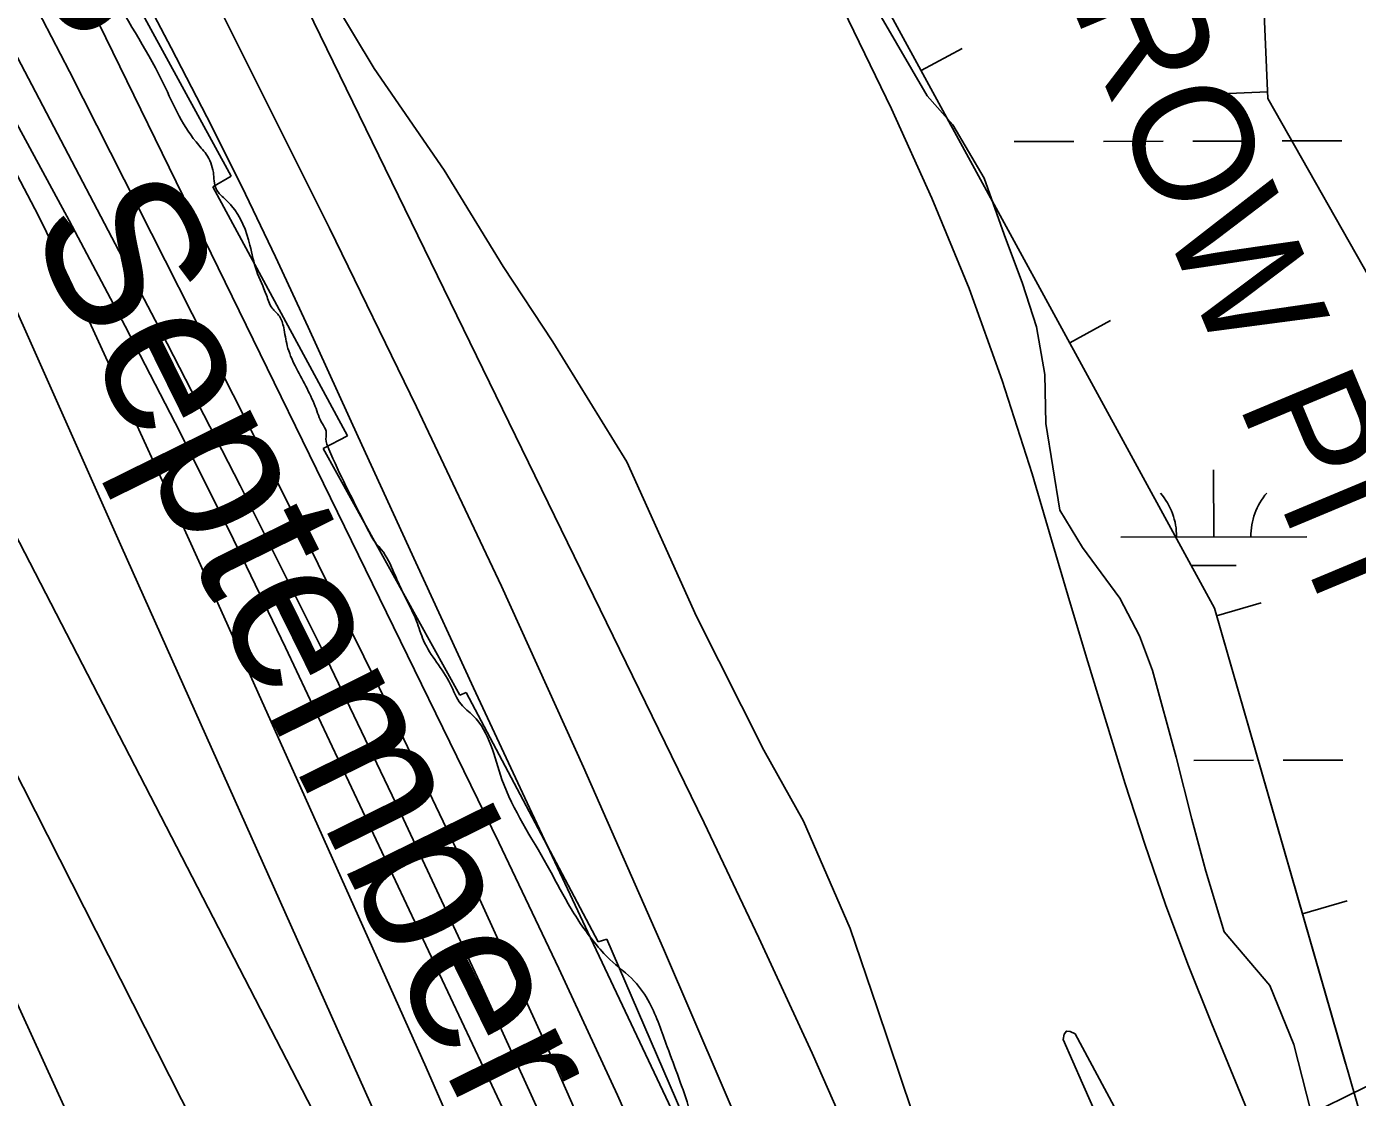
# Model space of a CAD drawing. Extents: x 3329332 to 3367211, y 631066 to 656469.
# Drawn here: x 3351775 to 3352490, y 639957 to 640532 of the extents above; entities that cross this region are included whole.
import ezdxf

# ---------------------------------------------------------------- set-up
doc = ezdxf.new("R2010")
doc.units = 0
for name, color, linetype in [('V-BORW-IDEN', 7, 'Continuous'), ('V-BORW-LINE', 7, 'Continuous'), ('V-RIVR-EDGE', 7, 'Continuous'), ('V-RIVR-IDEN', 7, 'Continuous'), ('V-RIVR-RANG', 7, 'Continuous'), ('V-RRAP-RVMT', 7, 'Continuous'), ('V-SITE-VEGE', 7, 'Continuous'), ('V-TOPO-DPTH', 7, 'Continuous'), ('V-TOPO-MAJR', 7, 'Continuous'), ('V-TOPO-MINR', 7, 'Continuous'), ('V-TOPO-WATR', 7, 'Continuous'), ('V-WETL-SWMP', 7, 'Continuous')]:
    doc.layers.add(name, color=color, linetype=linetype)

msp = doc.modelspace()

# ---------------------------------------------------------------- linework, layer by layer
at = {"layer": 'V-BORW-LINE'}
for p, q in [((3352255.41, 640508.38), (3352277.36, 640520.35)), ((3352441.43, 640496.98), (3352416.45, 640495.93)), ((3352335.19, 640362.12), (3352357.14, 640374.09)), ((3352414.11, 640215.51), (3352438.13, 640222.44)), ((3352460.27, 640055.43), (3352484.29, 640062.36))]:
    msp.add_line(p, q, dxfattribs=at)
for points in [[(3352557.41, 639699.4), (3352577.99, 639621.99), (3352639.61, 639549.22), (3352729.8, 639598.05), (3352739.56, 639661.8), (3352749.41, 639695.45), (3352769.95, 639779.66), (3352732.77, 639807.8), (3352717.75, 639850.02), (3352709.47, 639885.61), (3352663.41, 639949.91), (3352643.4, 640018.25), (3352656.99, 640091.04), (3352638.58, 640223.87), (3352580.18, 640336.68), (3352503.49, 640384.47), (3352441.57, 640493.49), (3352437.58, 640588.83), (3352446.79, 640685.11), (3352365.97, 640828.47), (3352297.64, 640935.64), (3352259.31, 641036.26), (3352263.07, 641061.41), (3352241.11, 641107.72)], [(3352168.63, 640683.73), (3352216.88, 640579.02), (3352412.93, 640219.61), (3352483.45, 639975.04)], [(3352216.88, 640579.02), (3352412.93, 640219.61), (3352492.37, 639944.11), (3352577.99, 639621.99), (3352639.61, 639549.22), (3352729.8, 639598.05), (3352739.56, 639661.8), (3352749.41, 639695.45), (3352769.95, 639779.66), (3352732.77, 639807.8), (3352717.75, 639850.02), (3352709.47, 639885.61), (3352663.41, 639949.91), (3352643.4, 640018.25), (3352656.99, 640091.04), (3352638.58, 640223.87), (3352580.18, 640336.68), (3352503.49, 640384.47), (3352441.57, 640493.49), (3352437.58, 640588.83)]]:
    msp.add_lwpolyline(points, dxfattribs=at)
at = {"layer": 'V-RIVR-EDGE'}
for points in [[(3351880.42, 640440.17), (3351876.56, 640444.83), (3351875.03, 640453.75), (3351871.17, 640463.46), (3351865.76, 640470.06), (3351847.23, 640503.46), (3351818.65, 640553.56), (3351810.16, 640569.09), (3351795.85, 640585.8), (3351792.76, 640587.75), (3351786.18, 640593.97), (3351758.32, 640620.8), (3351741.3, 640637.51), (3351732.8, 640648.78), (3351730.49, 640655.38), (3351728.17, 640658.88), (3351720.05, 640667.43), (3351711.55, 640681.02), (3351709.62, 640686.46), (3351709.64, 640692.27), (3351709.27, 640701.97), (3351709.29, 640708.17), (3351711.63, 640715.54), (3351715.92, 640722.89), (3351717.5, 640736.07), (3351718.73, 640762.05), (3351717.22, 640778.35), (3351714.53, 640790.37), (3351713.37, 640790.76), (3351699.41, 640791.96), (3351689.73, 640796.25), (3351681.22, 640805.97), (3351671.17, 640818.02), (3351661.91, 640838.2), (3351651.08, 640851.42), (3351642.96, 640859.58), (3351631.34, 640865.04), (3351621.66, 640871.65), (3351610.83, 640881.38), (3351596.9, 640895.37), (3351584.51, 640905.1), (3351577.55, 640911.71), (3351552.78, 640932.32), (3351530.73, 640953.71), (3351519.12, 640964.21), (3351513.32, 640971.98), (3351507.16, 640987.12), (3351502.9, 640991), (3351492.83, 640996.85), (3351483.55, 641008.11), (3351471.59, 641031.02), (3351466.18, 641038.02), (3351459.21, 641043.85), (3351454.56, 641046.97), (3351449.54, 641056.29), (3351444.54, 641069.48), (3351431.43, 641103.26), (3351426.44, 641123.05), (3351423.74, 641129.26), (3351417.17, 641135.48), (3351410.99, 641147.13), (3351408.29, 641152.56), (3351407.13, 641154.12), (3351401.31, 641154.13), (3351396.67, 641158.8), (3351396.29, 641162.29), (3351398.23, 641164.61), (3351403.29, 641168.48), (3351403.3, 641173.52), (3351399.46, 641188.65), (3351394.81, 641192.15), (3351390.17, 641195.65), (3351385.92, 641202.65), (3351374.34, 641223.62), (3351352.32, 641258.18), (3351324.49, 641295.48), (3351308.25, 641315.3), (3351293.94, 641329.3), (3351280.79, 641344.84), (3351262.62, 641366.99), (3351248.71, 641387.97), (3351231.7, 641409.34), (3351211.2, 641433.04), (3351185.66, 641452.89), (3351174.05, 641464.94), (3351148.52, 641492.15), (3351129.58, 641514.3), (3351119.52, 641526.73), (3351108.7, 641542.27), (3351088.97, 641561.32), (3351069.24, 641578.05), (3351042.55, 641607.59), (3351001.95, 641654.61), (3350991.13, 641669.76), (3350979.14, 641682.98), (3350968.7, 641697.74), (3350957.9, 641718.32), (3350945.94, 641745.11), (3350930.11, 641774.23), (3350917.74, 641788.22), (3350908.85, 641801.43), (3350900.74, 641814.64), (3350886.81, 641828.24), (3350867.48, 641850.4), (3350846.19, 641865.96), (3350833.81, 641880.34), (3350825.7, 641891.22), (3350823.78, 641901.31), (3350821.87, 641913.33), (3350814.53, 641925.76), (3350807.19, 641935.09), (3350774.28, 641956.11), (3350737.11, 641982.18), (3350728.22, 641990.74), (3350716.62, 642008.22), (3350699.61, 642028.04), (3350681.44, 642049.41), (3350672.55, 642061.45), (3350665.99, 642076.98), (3350661.76, 642090.95), (3350651.31, 642098.74), (3350621.11, 642117.43), (3350608.73, 642131.03), (3350602.16, 642140.35), (3350596.36, 642145.02), (3350579.69, 642150.49), (3350575.44, 642153.6), (3350553.39, 642176.15), (3350549.13, 642181.2), (3350546.44, 642189.35), (3350542.19, 642195.18), (3350532.13, 642204.9), (3350519.75, 642218.89), (3350511.24, 642226.28), (3350489.16, 642235.64), (3350466.31, 642247.72), (3350456.25, 642257.05), (3350446.2, 642269.49), (3350443.51, 642279.19), (3350448.18, 642287.71), (3350448.6, 642298.96), (3350443.19, 642308.28), (3350431.97, 642318.77), (3350419.19, 642325.4), (3350405.63, 642329.7), (3350394, 642331.67), (3350385.08, 642332.08), (3350382.37, 642334.8), (3350380.44, 642339.46), (3350380.07, 642346.82), (3350385.13, 642354.57), (3350386.7, 642361.93), (3350384.01, 642369.31), (3350373.59, 642391.44), (3350360.43, 642400.39), (3350342.6, 642404.7), (3350325.92, 642404.74), (3350320.1, 642403.2), (3350313.9, 642402.44), (3350303.83, 642408.67), (3350298.79, 642411.79), (3350296.48, 642416.84), (3350298.44, 642426.14), (3350307.02, 642442.79), (3350316.75, 642460.61), (3350320.25, 642463.7), (3350322.2, 642467.19), (3350321.45, 642477.27), (3350312.94, 642488.15), (3350302.1, 642494.38), (3350278.07, 642501.03), (3350262.19, 642505.73), (3350248.64, 642515.46), (3350230.85, 642536.44), (3350216.17, 642559.36)], [(3352365.02, 639121.99), (3352365.43, 639133.62), (3352364.3, 639143.32), (3352358.91, 639161.56), (3352356.99, 639170.48), (3352352.4, 639195.7), (3352348.19, 639216.65), (3352344.34, 639226.36), (3352335.44, 639235.69), (3352326.55, 639246.18), (3352318.82, 639258.61), (3352313.83, 639279.56), (3352308.08, 639307.89), (3352303.88, 639333.88), (3352299.31, 639368.41), (3352296.65, 639388.97), (3352287.45, 639431.26), (3352276.69, 639473.94), (3352274.01, 639485.97), (3352278.29, 639491), (3352269.82, 639517.01), (3352262.53, 639549.6), (3352256.39, 639575.21), (3352249.45, 639590.74), (3352241.73, 639603.94), (3352237.48, 639614.04), (3352234.79, 639620.25), (3352230.14, 639624.91), (3352218.52, 639630.76), (3352213.49, 639635.81), (3352207.31, 639645.14), (3352205.01, 639656.39), (3352201.17, 639671.13), (3352196.54, 639679.68), (3352185.33, 639695.22), (3352179.15, 639704.15), (3352177.23, 639711.91), (3352176.87, 639724.32), (3352178.05, 639730.91), (3352183.11, 639737.49), (3352185.45, 639744.08), (3352184.69, 639750.29), (3352183.94, 639758.05), (3352183.96, 639768.52), (3352185.55, 639782.86), (3352184.8, 639795.27), (3352182.5, 639806.52), (3352175.19, 639829.42), (3352167.89, 639857.36), (3352163.25, 639863.19), (3352159.77, 639866.3), (3352157.85, 639871.35), (3352157.86, 639876.39), (3352157.48, 639881.43), (3352149.38, 639896.96), (3352130.89, 639950.14), (3352118.96, 639983.91), (3352109.32, 640007.59), (3352101.2, 640019.24), (3352088.05, 640030.91), (3352079.93, 640039.85), (3352065.63, 640060.82), (3352054.43, 640081.41), (3352030.12, 640127.61), (3352014.69, 640161.78), (3352008.11, 640168), (3352002.32, 640178.87), (3351988.03, 640202.18), (3351984.18, 640212.66), (3351977.23, 640227.41), (3351972.22, 640238.28), (3351965.27, 640251.1), (3351962.56, 640254.2), (3351960.25, 640257.7), (3351956, 640265.86), (3351937.09, 640305.07), (3351935.56, 640310.5), (3351935.57, 640314.77), (3351933.64, 640318.65), (3351929.78, 640327.97), (3351918.98, 640349.71), (3351914.74, 640360.58), (3351912.82, 640370.28), (3351910.51, 640376.49), (3351906.65, 640380.77), (3351903.56, 640387.76), (3351898.16, 640400.95), (3351894.71, 640414.54), (3351884.68, 640435.89), (3351880.42, 640440.17)]]:
    msp.add_spline(points, degree=3, dxfattribs=at)
at = {"layer": 'V-RIVR-RANG'}
msp.add_line((3352901.77, 640162.2), (3351589.02, 639518.67), dxfattribs=at)
at = {"layer": 'V-RRAP-RVMT'}
for p, q in [((3351884.66, 640451.7), (3351812.65, 640583.52)), ((3351874.84, 640445.96), (3351884.66, 640451.7)), ((3351947.13, 640312.14), (3351874.84, 640445.96)), ((3351933.97, 640305.41), (3351947.13, 640312.14)), ((3352007.43, 640172.85), (3351933.97, 640305.41)), ((3352010.89, 640174.36), (3352007.43, 640172.85)), ((3352081.87, 640040.27), (3352010.89, 640174.36)), ((3352086.39, 640041.7), (3352081.87, 640040.27)), ((3352206.97, 639762.96), (3352086.39, 640041.7))]:
    msp.add_line(p, q, dxfattribs=at)
at = {"layer": 'V-SITE-VEGE'}
msp.add_lwpolyline([(3352256.65, 639930.9), (3352231.78, 640004.93), (3352217.15, 640047.55), (3352192.17, 640105.16), (3352170.79, 640143.35), (3352134.71, 640215.21), (3352097.22, 640298.28), (3352057.37, 640362.7), (3352030.79, 640403.17), (3351999.05, 640454.86), (3351961.37, 640509.57), (3351928.17, 640565)], dxfattribs=at)
at = {"layer": 'V-TOPO-DPTH'}
for points in [[(3352382.18, 639156.01), (3352222.77, 639641.21), (3352215.86, 639661.45), (3352208.64, 639681.58), (3352200.96, 639701.55), (3352192.98, 639721.4), (3352151.84, 639820.38), (3352122.43, 639889.36), (3352092.2, 639957.96), (3352060.73, 640026), (3352028.44, 640093.67), (3351802.17, 640556.93), (3351796.6, 640568.06), (3351790.89, 640579.11), (3351784.97, 640590.05), (3351778.92, 640600.92), (3351772.66, 640611.68)], [(3352468.14, 638697.83), (3352286.02, 639336.2), (3352269.69, 639391.75), (3352252.77, 639447.1), (3352234.97, 639502.18), (3352216.57, 639557.07), (3352181.7, 639658.38), (3352180.23, 639662.45), (3352178.69, 639666.49), (3352177.03, 639670.49), (3352175.29, 639674.45), (3352019.47, 640015.72), (3351977.25, 640106.22), (3351934.05, 640196.24), (3351889.39, 640285.54), (3351843.74, 640374.36), (3351769.78, 640515.43)], [(3351769.78, 640515.43), (3351843.74, 640374.36), (3351889.39, 640285.54), (3351934.05, 640196.24), (3351977.25, 640106.22), (3352019.47, 640015.72), (3352175.29, 639674.45), (3352177.03, 639670.49), (3352178.69, 639666.49), (3352180.23, 639662.45), (3352181.7, 639658.38), (3352216.57, 639557.07), (3352234.97, 639502.18), (3352252.77, 639447.1), (3352269.69, 639391.75), (3352286.02, 639336.2), (3352468.14, 638697.83)], [(3351767.43, 640456.27), (3351781.02, 640430.36), (3351793.97, 640404.13), (3351806.49, 640377.67), (3351829.06, 640328.46), (3351852.48, 640277.2), (3351875.8, 640225.9), (3351898.98, 640174.54), (3351922.05, 640123.13), (3351989.31, 639972.74), (3352013.41, 639917.85), (3352037.01, 639862.75), (3352059.84, 639807.32), (3352082.18, 639751.69), (3352107.93, 639686.25), (3352116.79, 639663.1), (3352125.36, 639639.84), (3352133.5, 639616.43), (3352141.36, 639592.91), (3352323.26, 639030.73)], [(3351767.43, 640456.27), (3351781.02, 640430.36), (3351793.97, 640404.13), (3351806.49, 640377.67), (3351829.06, 640328.46), (3351852.48, 640277.2), (3351875.8, 640225.9), (3351898.98, 640174.54), (3351922.05, 640123.13), (3351989.31, 639972.74), (3352013.41, 639917.85), (3352037.01, 639862.75), (3352059.84, 639807.32), (3352082.18, 639751.69), (3352107.93, 639686.25), (3352116.79, 639663.1), (3352125.36, 639639.84), (3352133.5, 639616.43), (3352141.36, 639592.91), (3352323.26, 639030.73)], [(3352382.22, 638237.69), (3352379.06, 638256.2), (3352379.03, 638256.39), (3352375.51, 638274.72), (3352371.68, 638292.99), (3352367.38, 638311.15), (3352362.78, 638329.25), (3352357.76, 638347.24), (3352352.53, 638365.16), (3352346.94, 638382.97), (3352341.13, 638400.72), (3351969.25, 639500.98), (3351960.35, 639526.79), (3351951.24, 639552.53), (3351941.83, 639578.15), (3351932.2, 639603.69), (3351906.66, 639670.25), (3351892.36, 639707.87), (3351878.22, 639745.56), (3351864.32, 639783.33), (3351850.59, 639821.17), (3351837.06, 639859.08), (3351587.63, 640406.1)], [(3352382.22, 638237.69), (3352379.06, 638256.2), (3352379.03, 638256.39), (3352375.51, 638274.72), (3352371.68, 638292.99), (3352367.38, 638311.15), (3352362.78, 638329.25), (3352357.76, 638347.24), (3352352.53, 638365.16), (3352346.94, 638382.97), (3352341.13, 638400.72), (3351969.25, 639500.98), (3351960.35, 639526.79), (3351951.24, 639552.53), (3351941.83, 639578.15), (3351932.2, 639603.69), (3351906.66, 639670.25), (3351892.36, 639707.87), (3351878.22, 639745.56), (3351864.32, 639783.33), (3351850.59, 639821.17), (3351837.06, 639859.08), (3351587.63, 640406.1)], [(3352591.09, 637317.11), (3352475.9, 638291.37), (3352473.03, 638304.56), (3352469.88, 638317.67), (3352466.29, 638330.68), (3352462.41, 638343.61), (3352453.73, 638370.88), (3352445.22, 638397.37), (3352436.61, 638423.83), (3352427.85, 638450.23), (3352418.98, 638476.6), (3352055.6, 639547.1), (3352046.92, 639571.62), (3352037.81, 639595.97), (3352028.07, 639620.07), (3351635.3, 640394.34)], [(3351635.3, 640394.34), (3352028.07, 639620.07), (3352037.81, 639595.97), (3352046.92, 639571.62), (3352055.6, 639547.1), (3352418.98, 638476.6), (3352427.85, 638450.23), (3352436.61, 638423.83), (3352445.22, 638397.37), (3352453.73, 638370.88), (3352462.41, 638343.61), (3352466.29, 638330.68), (3352469.88, 638317.67), (3352473.03, 638304.56), (3352475.9, 638291.37), (3352591.09, 637317.11)], [(3352747.45, 637327.96), (3352494.14, 638315.6), (3352492.34, 638323.33), (3352490.34, 638331.02), (3352488.23, 638338.67), (3352279.56, 639058.49), (3352251.25, 639153.63), (3352222.07, 639248.5), (3352191.58, 639342.96), (3352160.2, 639437.14), (3352101.33, 639609.85), (3352098.57, 639617.4), (3352095.59, 639624.85), (3352092.28, 639632.16), (3352088.75, 639639.38), (3351742.62, 640309.27)], [(3351742.62, 640309.27), (3352088.75, 639639.38), (3352092.28, 639632.16), (3352095.59, 639624.85), (3352098.57, 639617.4), (3352101.33, 639609.85), (3352160.2, 639437.14), (3352191.58, 639342.96), (3352222.07, 639248.5), (3352251.25, 639153.63), (3352279.56, 639058.49), (3352488.23, 638338.67), (3352490.34, 638331.02), (3352492.34, 638323.33), (3352494.14, 638315.6), (3352747.45, 637327.96)]]:
    msp.add_lwpolyline(points, dxfattribs=at)
at = {"layer": 'V-TOPO-MAJR'}
for points in [[(3352560.59, 638956.66), (3352318.97, 639683.31), (3352311.1, 639706.13), (3352302.89, 639728.84), (3352294.19, 639751.35), (3352285.15, 639773.74), (3352251.18, 639855.27), (3352224.37, 639918.08), (3352196.81, 639980.57), (3352168.17, 640042.56), (3352138.79, 640104.21), (3351883.55, 640627.94), (3351880.64, 640633.73), (3351877.63, 640639.46), (3351874.48, 640645.12), (3351871.24, 640650.72), (3351867.87, 640656.26), (3351864.45, 640661.76), (3351860.93, 640667.2), (3351857.35, 640672.59), (3351797.66, 640760.95), (3351764.28, 640810.55)], [(3352118.42, 640737.72), (3352239.36, 640487.8), (3352261.09, 640439.89), (3352281.21, 640391.36), (3352298.91, 640341.89), (3352314.99, 640291.8), (3352325.4, 640256.37), (3352335.13, 640223.54), (3352344.94, 640190.75), (3352354.9, 640158), (3352364.96, 640125.28), (3352375.52, 640092.74), (3352386.67, 640060.41), (3352398.7, 640028.39), (3352411.31, 639996.59), (3352465.11, 639866.16), (3352474.67, 639842.9), (3352484.19, 639819.63), (3352493.65, 639796.33), (3352503.07, 639773.02), (3352595.15, 639544.39), (3352649.86, 639406.48), (3352703.62, 639268.21), (3352755.94, 639129.38)]]:
    msp.add_lwpolyline(points, dxfattribs=at)
at = {"layer": 'V-TOPO-MINR'}
for points in [[(3352382.18, 639156.01), (3352222.77, 639641.21), (3352215.86, 639661.45), (3352208.64, 639681.58), (3352200.96, 639701.55), (3352192.98, 639721.4), (3352151.84, 639820.38), (3352122.43, 639889.36), (3352092.2, 639957.96), (3352060.73, 640026), (3352028.44, 640093.67), (3351802.17, 640556.93), (3351796.6, 640568.06), (3351790.89, 640579.11), (3351784.97, 640590.05), (3351778.92, 640600.92), (3351772.66, 640611.68)], [(3352559.79, 638674.21), (3352253.98, 639627.87), (3352243.07, 639660.62), (3352231.68, 639693.2), (3352219.55, 639725.52), (3352206.94, 639757.65), (3352203.74, 639765.54), (3352188.87, 639801.36), (3352173.6, 639837), (3352157.73, 639872.38), (3352141.45, 639907.59), (3352077.73, 640042.43), (3352046.18, 640109.57), (3352014.82, 640176.8), (3351983.75, 640244.16), (3351952.87, 640311.61), (3351926.07, 640370.48), (3351908.41, 640408.4), (3351890.32, 640446.11), (3351871.58, 640483.51), (3351852.42, 640520.69), (3351821.16, 640580.08)], [(3352678.99, 638382.3), (3352319.51, 639517.27), (3352309.48, 639548.86), (3352299.41, 639580.43), (3352289.29, 639611.99), (3352279.14, 639643.54), (3352260.27, 639702.05), (3352258.71, 639706.6), (3352257.88, 639708.85), (3352256.1, 639713.31), (3352254.2, 639717.72), (3352253.21, 639719.91), (3352251.23, 639724.2), (3352249.25, 639728.53), (3352247.29, 639732.88), (3352245.37, 639737.24), (3352243.47, 639741.61), (3352116.88, 640036.55), (3352073.95, 640134.23), (3352029.91, 640231.41), (3351984.21, 640327.81), (3351937.39, 640423.7), (3351865.09, 640568.62)], [(3352799.78, 637333.3), (3352605.03, 638325.41), (3352601.9, 638337.76), (3352598.67, 638350.08), (3352595.29, 638362.36), (3352591.81, 638374.61), (3352429.29, 638933.13), (3352392.26, 639057.19), (3352354.09, 639180.88), (3352314.23, 639304.04), (3352273.23, 639426.84), (3352196.17, 639652.45), (3352192.73, 639662.13), (3352189.16, 639671.76), (3352185.36, 639681.31), (3352181.42, 639690.8), (3352102.27, 639875.32), (3352057.68, 639976.58), (3352011.83, 640077.25), (3351964.07, 640177.02), (3351915.03, 640276.21), (3351797.68, 640508), (3351783.22, 640535.87), (3351768.4, 640563.54)], [(3352442.01, 638715.95), (3352168.75, 639644.41), (3352166.5, 639651.83), (3352164.17, 639659.23), (3352161.72, 639666.59), (3352159.19, 639673.92), (3352156.5, 639681.2), (3352153.66, 639688.41), (3352150.61, 639695.54), (3352147.43, 639702.61), (3352138.98, 639720.66), (3352131.46, 639736.71), (3352123.93, 639752.75), (3352116.39, 639768.79), (3352108.83, 639784.82), (3351913.73, 640198.48), (3351885.81, 640256.41), (3351857.24, 640314.01), (3351827.7, 640371.12), (3351797.51, 640427.9), (3351746.86, 640521.26)], [(3352761.94, 637287.78), (3352505.79, 638302.01), (3352503.07, 638313.68), (3352500.24, 638325.32), (3352497.28, 638336.92), (3352494.23, 638348.51), (3352397.31, 638707.6), (3352353.8, 638862.87), (3352308.32, 639017.53), (3352259.9, 639171.3), (3352209.5, 639324.47), (3352114.4, 639604.47), (3352109.9, 639617.12), (3352105.16, 639629.67), (3352100.05, 639642.08), (3352094.69, 639654.39), (3352012.04, 639837.14), (3351965.27, 639940.8), (3351825.85, 640252.16), (3351718.79, 640492.78)], [(3352323.26, 639030.73), (3352141.36, 639592.91), (3352133.5, 639616.43), (3352125.36, 639639.84), (3352116.79, 639663.1), (3352107.93, 639686.25), (3352082.18, 639751.69), (3352059.84, 639807.32), (3352037.01, 639862.75), (3352013.41, 639917.85), (3351989.31, 639972.74), (3351922.05, 640123.13), (3351898.98, 640174.54), (3351875.8, 640225.9), (3351852.48, 640277.2), (3351829.06, 640328.46), (3351806.49, 640377.67), (3351793.97, 640404.13), (3351781.02, 640430.36), (3351767.43, 640456.27)], [(3352382.22, 638237.69), (3352379.06, 638256.2), (3352379.03, 638256.39), (3352375.51, 638274.72), (3352371.68, 638292.99), (3352367.38, 638311.15), (3352362.78, 638329.25), (3352357.76, 638347.24), (3352352.53, 638365.16), (3352346.94, 638382.97), (3352341.13, 638400.72), (3351969.25, 639500.98), (3351960.35, 639526.79), (3351951.24, 639552.53), (3351941.83, 639578.15), (3351932.2, 639603.69), (3351906.66, 639670.25), (3351892.36, 639707.87), (3351878.22, 639745.56), (3351864.32, 639783.33), (3351850.59, 639821.17), (3351837.06, 639859.08), (3351587.63, 640406.1)], [(3352591.09, 637317.11), (3352475.9, 638291.37), (3352473.03, 638304.56), (3352469.88, 638317.67), (3352466.29, 638330.68), (3352462.41, 638343.61), (3352453.73, 638370.88), (3352445.22, 638397.37), (3352436.61, 638423.83), (3352427.85, 638450.23), (3352418.98, 638476.6), (3352055.6, 639547.1), (3352046.92, 639571.62), (3352037.81, 639595.97), (3352028.07, 639620.07), (3351635.3, 640394.34)], [(3352747.45, 637327.96), (3352494.14, 638315.6), (3352492.34, 638323.33), (3352490.34, 638331.02), (3352488.23, 638338.67), (3352279.56, 639058.49), (3352251.25, 639153.63), (3352222.07, 639248.5), (3352191.58, 639342.96), (3352160.2, 639437.14), (3352101.33, 639609.85), (3352098.57, 639617.4), (3352095.59, 639624.85), (3352092.28, 639632.16), (3352088.75, 639639.38), (3351742.62, 640309.27)], [(3352355.11, 639934.7), (3352342.13, 639964.15), (3352331.74, 639987.78), (3352332.28, 639990.69), (3352333.42, 639992.37), (3352335.46, 639992.23), (3352338.08, 639990.87), (3352440.36, 639800.37)]]:
    msp.add_lwpolyline(points, dxfattribs=at)
at = {"layer": 'V-TOPO-WATR'}
msp.add_lwpolyline([(3352468.14, 638697.83), (3352286.02, 639336.2), (3352269.69, 639391.75), (3352252.77, 639447.1), (3352234.97, 639502.18), (3352216.57, 639557.07), (3352181.7, 639658.38), (3352180.23, 639662.45), (3352178.69, 639666.49), (3352177.03, 639670.49), (3352175.29, 639674.45), (3352019.47, 640015.72), (3351977.25, 640106.22), (3351934.05, 640196.24), (3351889.39, 640285.54), (3351843.74, 640374.36), (3351769.78, 640515.43)], dxfattribs=at)
at = {"layer": 'V-WETL-SWMP'}
for p, q in [((3352305.33, 640470.32), (3352337.33, 640470.38)), ((3352353.33, 640470.41), (3352385.33, 640470.47)), ((3352401.33, 640470.5), (3352433.33, 640470.56)), ((3352449.33, 640470.59), (3352481.33, 640470.65)), ((3352412.58, 640257.92), (3352412.51, 640293.92)), ((3352362.58, 640257.82), (3352462.58, 640258.01)), ((3352400.61, 640242.47), (3352424.61, 640242.51)), ((3352401.96, 640137.83), (3352433.96, 640137.89)), ((3352449.96, 640137.92), (3352481.96, 640137.98))]:
    msp.add_line(p, q, dxfattribs=at)
msp.add_lwpolyline([(3352466.96, 639940.92), (3352455.65, 639985.11), (3352442.71, 640016.93), (3352418.13, 640045.73), (3352408.29, 640078.31), (3352400.74, 640106.22), (3352392.45, 640139.56), (3352379.6, 640186.08), (3352372.76, 640204.7), (3352362.06, 640224.9), (3352342.12, 640252.12), (3352329.87, 640272.32), (3352322.44, 640318.81), (3352321.85, 640345.13), (3352317.37, 640370.7), (3352309.79, 640393.97), (3352299.9, 640420.35), (3352289.27, 640450.61), (3352272.44, 640479.36), (3352258.61, 640494.93), (3352225.71, 640551.65)], dxfattribs=at)
for centre, start, end in [((3352357.33, 640258.29), 359.33648, 40.88014), ((3352467.82, 640258.5), 139.33648, 180.88013)]:
    msp.add_arc(centre, 35.25, start, end, dxfattribs=at)

# ---------------------------------------------------------------- texts
at = {"layer": 'V-BORW-IDEN'}
msp.add_text('BORROW PIT', height=64, rotation=292.681, dxfattribs=at).set_placement((3352264.02, 640715.79))
at = {"layer": 'V-RIVR-IDEN'}
msp.add_text('September ', height=83, rotation=296.26631, dxfattribs=at).set_placement((3351774.44, 640426.18))
at = {"layer": 'V-RIVR-RANG'}
msp.add_text('12.8', height=67, rotation=304.69833, dxfattribs=at).set_placement((3351704.73, 640663.8))

doc.saveas('drawing.dxf')
